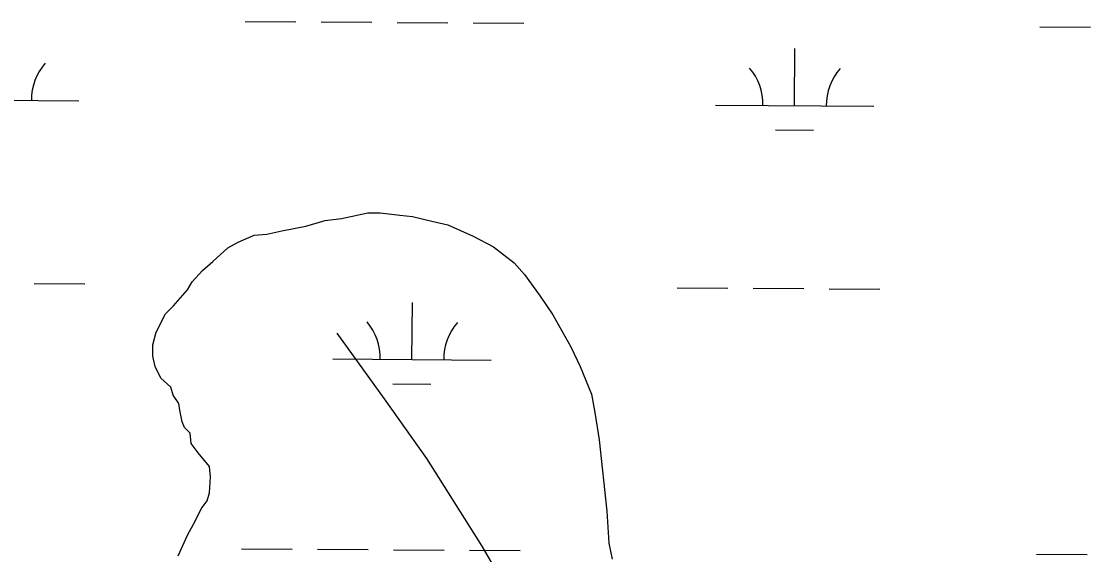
# Model space of a CAD drawing. Extents: x 3172231 to 3210228, y 940198 to 965780.
# Drawn here: x 3199305 to 3199981, y 950561 to 950898 of the extents above; entities that cross this region are included whole.
import ezdxf

# ---------------------------------------------------------------- set-up
doc = ezdxf.new("R2010")
doc.units = 0
for name, color, linetype in [('V-ROAD-CNTR', 7, 'Continuous'), ('V-SITE-VEGE', 7, 'Continuous'), ('V-WETL-SWMP', 7, 'Continuous')]:
    doc.layers.add(name, color=color, linetype=linetype)

msp = doc.modelspace()

# ---------------------------------------------------------------- linework, layer by layer
at = {"layer": 'V-ROAD-CNTR'}
msp.add_lwpolyline([(3199874.844, 950078.556), (3199856.926, 950165.743), (3199850.413, 950208.141), (3199845.09, 950233.804), (3199839.022, 950256.381), (3199830.427, 950282.063), (3199823.59, 950296.463), (3199814.409, 950314.51), (3199805.199, 950326.738), (3199782.585, 950349.219), (3199726.308, 950402.236), (3199693.366, 950431.678), (3199679.253, 950445.205), (3199664.79, 950461.642), (3199649.076, 950481.905), (3199629.037, 950510.008), (3199596.414, 950566.358), (3199561.424, 950621.812), (3199534.706, 950659.403), (3199504.733, 950700.83)], dxfattribs=at)
at = {"layer": 'V-SITE-VEGE'}
for p, q in [((3199507.398, 950773.2), (3199524.054, 950776.733)), ((3199524.054, 950776.733), (3199532.01, 950776.692)), ((3199532.01, 950776.692), (3199544.301, 950775.183)), ((3199484.947, 950768.252), (3199497.262, 950771.806)), ((3199497.262, 950771.806), (3199507.398, 950773.2)), ((3199544.301, 950775.183), (3199552.255, 950774.419)), ((3199552.255, 950774.419), (3199564.537, 950771.464)), ((3199564.537, 950771.464), (3199574.654, 950769.241)), ((3199452.368, 950762.631), (3199460.326, 950763.315)), ((3199460.326, 950763.315), (3199469.741, 950765.436)), ((3199469.741, 950765.436), (3199484.947, 950768.252)), ((3199574.654, 950769.241), (3199590.528, 950761.926)), ((3199435.689, 950754.758), (3199442.218, 950758.342)), ((3199442.218, 950758.342), (3199452.368, 950762.631)), ((3199590.528, 950761.926), (3199603.518, 950755.35)), ((3199426.239, 950746.126), (3199435.689, 950754.758)), ((3199603.518, 950755.35), (3199616.486, 950745.157)), ((3199419.7, 950740.373), (3199426.239, 950746.126)), ((3199616.486, 950745.157), (3199622.96, 950737.889)), ((3199413.153, 950733.172), (3199419.7, 950740.373)), ((3199622.96, 950737.889), (3199633.018, 950724.093)), ((3199410.232, 950728.124), (3199413.153, 950733.172)), ((3199401.502, 950718.041), (3199410.232, 950728.124)), ((3199633.018, 950724.093), (3199640.915, 950712.477)), ((3199396.412, 950713.003), (3199401.502, 950718.041)), ((3199390.565, 950701.459), (3199396.412, 950713.003)), ((3199640.915, 950712.477), (3199652.386, 950692.165)), ((3199388.356, 950693.513), (3199390.565, 950701.459)), ((3199388.319, 950686.279), (3199388.356, 950693.513)), ((3199652.386, 950692.165), (3199658.11, 950679.838)), ((3199389.732, 950679.76), (3199388.319, 950686.279)), ((3199393.312, 950672.508), (3199389.732, 950679.76)), ((3199658.11, 950679.838), (3199665.255, 950662.442)), ((3199399.794, 950666.69), (3199393.312, 950672.508)), ((3199401.215, 950661.617), (3199399.794, 950666.69)), ((3199404.805, 950656.538), (3199401.215, 950661.617)), ((3199665.255, 950662.442), (3199667.367, 950650.855)), ((3199405.505, 950652.192), (3199404.805, 950656.538)), ((3199406.917, 950644.95), (3199405.505, 950652.192)), ((3199667.367, 950650.855), (3199670.171, 950633.48)), ((3199408.344, 950641.325), (3199406.917, 950644.95)), ((3199411.942, 950637.688), (3199408.344, 950641.325)), ((3199412.633, 950631.178), (3199411.942, 950637.688)), ((3199416.946, 950625.367), (3199412.633, 950631.178)), ((3199670.171, 950633.48), (3199675.006, 950588.604)), ((3199424.132, 950616.651), (3199416.946, 950625.367)), ((3199424.822, 950610.134), (3199424.132, 950616.651)), ((3199424.048, 950600.013), (3199424.822, 950610.134)), ((3199418.932, 950589.912), (3199422.576, 950594.959)), ((3199422.576, 950594.959), (3199424.048, 950600.013)), ((3199415.279, 950582.697), (3199418.932, 950589.912)), ((3199675.006, 950588.604), (3199676.349, 950568.343)), ((3199410.167, 950573.32), (3199415.279, 950582.697)), ((3199404.314, 950560.327), (3199410.167, 950573.32)), ((3199676.349, 950568.343), (3199678.467, 950558.205))]:
    msp.add_line(p, q, dxfattribs=at)
at = {"layer": 'V-WETL-SWMP'}
for p, q in [((3199446.611, 950897.526), (3199478.61, 950897.308)), ((3199494.61, 950897.199), (3199526.609, 950896.982)), ((3199542.609, 950896.873), (3199574.608, 950896.655)), ((3199590.607, 950896.546), (3199622.607, 950896.328)), ((3199948.507, 950894.11), (3199980.506, 950893.892)), ((3199793.573, 950844.421), (3199793.818, 950880.42)), ((3199241.678, 950848.178), (3199341.676, 950847.497)), ((3199743.574, 950844.761), (3199843.572, 950844.081)), ((3199781.469, 950829.072), (3199805.468, 950828.909)), ((3199313.483, 950732.254), (3199345.482, 950732.037)), ((3199719.381, 950729.491), (3199751.381, 950729.274)), ((3199767.38, 950729.165), (3199799.379, 950728.947)), ((3199815.379, 950728.838), (3199847.378, 950728.62)), ((3199552.005, 950684.2), (3199552.25, 950720.199)), ((3199502.006, 950684.54), (3199602.004, 950683.859)), ((3199539.9, 950668.851), (3199563.9, 950668.687)), ((3199444.346, 950564.859), (3199476.345, 950564.641)), ((3199492.345, 950564.532), (3199524.344, 950564.314)), ((3199540.344, 950564.205), (3199572.343, 950563.987)), ((3199588.343, 950563.879), (3199620.342, 950563.661)), ((3199946.243, 950561.442), (3199978.242, 950561.224))]:
    msp.add_line(p, q, dxfattribs=at)
for centre, start, end in [((3199346.922, 950847.936), 138.838162, 180.381821), ((3199738.335, 950845.272), 358.838165, 40.381824), ((3199848.818, 950844.52), 138.838162, 180.381821), ((3199496.767, 950685.051), 358.838165, 40.381824), ((3199607.25, 950684.298), 138.838162, 180.381821)]:
    msp.add_arc(centre, 35.246, start, end, dxfattribs=at)

doc.saveas('drawing.dxf')
